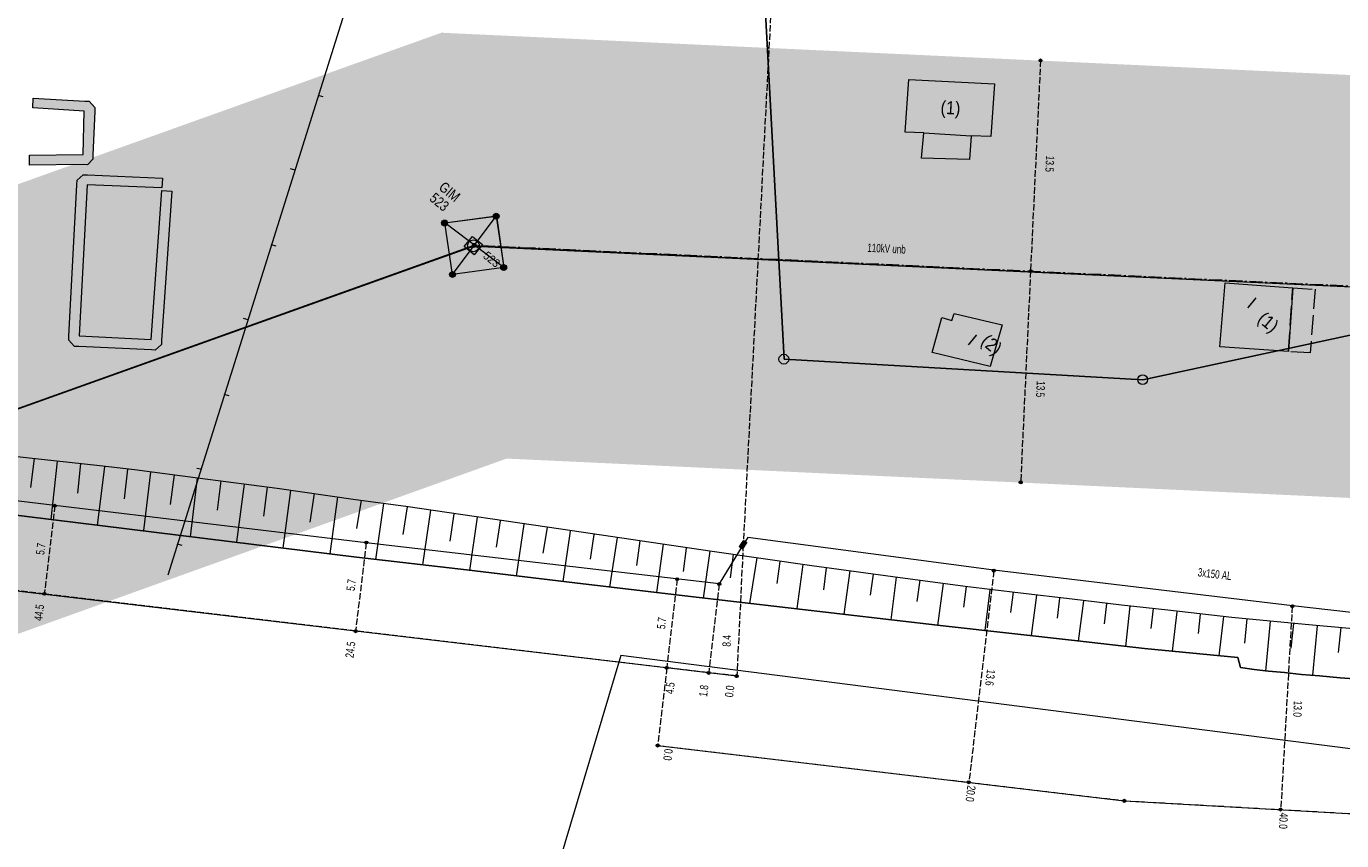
# Model space of a CAD drawing. Header units: metres. Extents: x -740 to 758, y -633 to 854.
# Tile 774 of 1056: x -229 to -145, y 251 to 303. Entities that reach past the tile are written whole.
import ezdxf

# ---------------------------------------------------------------- set-up
doc = ezdxf.new("R2010")
doc.units = ezdxf.units.M
doc.header["$MEASUREMENT"] = 0
for name, pattern in [('1248_416', [1.664, 1.248, -0.416]), ('416_125', [0.5408, 0.416, -0.1248]), ('832_166_125_166', [1.2896, 0.832, -0.1664, 0.1248, -0.1664])]:
    doc.linetypes.add(name, pattern=pattern)
for name, color, linetype in [('Gis.LOVION', 7, 'Continuous'), ('Grundkarte.LOVION', 7, 'Continuous'), ('Grundkarte_Text.LOVION', 7, 'Continuous'), ('Strom.LOVION', 7, 'Continuous'), ('StromBemass.LOVION', 7, 'Continuous'), ('Telko.LOVION', 7, 'Continuous')]:
    doc.layers.add(name, color=color, linetype=linetype)
doc.styles.add('ERSTELLTER_STIL_1', font='arial.ttf')

msp = doc.modelspace()

# ---------------------------------------------------------------- hatches: boundary and pattern name
at = {"layer": 'Grundkarte.LOVION', "linetype": 'Continuous', "lineweight": 18}
for color, points in [(9, [(-168.965, 294.863), (-168.847, 296.382), (-167.601, 296.326), (-167.368, 299.689), (-172.835, 299.982), (-173.068, 296.619), (-171.879, 296.558), (-172.018, 294.949)]), (254, [(-228.724, 298.153), (-225.452, 297.941), (-225.508, 295.187), (-228.932, 295.147), (-228.928, 294.498), (-225.503, 294.537), (-225.237, 294.533), (-224.888, 294.893), (-224.884, 295.159), (-224.77, 297.919), (-224.766, 298.185), (-225.131, 298.593), (-225.398, 298.596), (-228.696, 298.776)]), (254, [(-225.764, 283.605), (-225.26, 293.26), (-220.481, 293.048), (-220.453, 293.671), (-225.232, 293.884), (-225.499, 293.887), (-225.88, 293.554), (-225.91, 293.256), (-226.414, 283.601), (-226.418, 283.334), (-226.251, 283.144), (-226.053, 282.927), (-225.786, 282.923), (-221.156, 282.726), (-220.916, 282.69), (-220.509, 283.055), (-220.505, 283.321), (-219.84, 292.844), (-220.496, 292.898), (-221.161, 283.376)]), (9, [(-152.99, 282.918), (-148.614, 282.607), (-148.333, 286.683), (-152.65, 287)]), (9, [(-169.926, 285.045), (-170.088, 284.586), (-170.729, 284.789), (-171.337, 282.543), (-167.645, 281.662), (-166.869, 284.309)])]:
    msp.add_hatch(color=color, dxfattribs=at).paths.add_polyline_path(points)
at = {"layer": 'Strom.LOVION', "linetype": 'Continuous', "lineweight": 18}
for color, points in [(230, [(-315.279, 262.647), (-311.176, 235.339), (-198.488, 275.78), (-202.566, 302.986)]), (230, [(-202.593, 302.954), (-198.488, 275.78), (-110.72, 271.681), (-89.351, 297.681)]), (49, [(-199.014, 291.135), (-199, 291.154), (-198.989, 291.174), (-198.981, 291.196), (-198.975, 291.219), (-198.972, 291.242), (-198.972, 291.265), (-198.975, 291.288), (-198.981, 291.311), (-198.99, 291.333), (-199.001, 291.353), (-199.015, 291.372), (-199.031, 291.389), (-199.049, 291.404), (-199.069, 291.416), (-199.09, 291.426), (-199.112, 291.433), (-199.135, 291.437), (-199.158, 291.439), (-199.182, 291.437), (-199.204, 291.433), (-199.227, 291.425), (-199.248, 291.415), (-199.267, 291.403), (-199.285, 291.388), (-199.301, 291.371), (-199.315, 291.352), (-199.326, 291.331), (-199.335, 291.31), (-199.34, 291.287), (-199.343, 291.264), (-199.343, 291.24), (-199.34, 291.217), (-199.334, 291.195), (-199.326, 291.173), (-199.314, 291.153), (-199.301, 291.134), (-199.285, 291.117), (-199.266, 291.102), (-199.247, 291.089), (-199.226, 291.08), (-199.203, 291.072), (-199.18, 291.068), (-199.157, 291.067), (-199.134, 291.068), (-199.111, 291.073), (-199.089, 291.08), (-199.067, 291.09), (-199.048, 291.103), (-199.03, 291.118)]), (49, [(-202.303, 290.695), (-202.29, 290.714), (-202.278, 290.735), (-202.27, 290.757), (-202.264, 290.779), (-202.261, 290.803), (-202.261, 290.826), (-202.264, 290.849), (-202.27, 290.872), (-202.279, 290.894), (-202.29, 290.915), (-202.304, 290.933), (-202.32, 290.951), (-202.339, 290.965), (-202.358, 290.978), (-202.38, 290.988), (-202.402, 290.995), (-202.425, 290.999), (-202.449, 291.001), (-202.472, 290.999), (-202.495, 290.995), (-202.517, 290.987), (-202.539, 290.977), (-202.558, 290.965), (-202.576, 290.95), (-202.592, 290.933), (-202.606, 290.913), (-202.617, 290.893), (-202.626, 290.871), (-202.632, 290.848), (-202.635, 290.825), (-202.635, 290.801), (-202.632, 290.778), (-202.626, 290.755), (-202.617, 290.734), (-202.606, 290.713), (-202.592, 290.694), (-202.576, 290.677), (-202.557, 290.662), (-202.538, 290.65), (-202.516, 290.64), (-202.494, 290.632), (-202.471, 290.628), (-202.447, 290.627), (-202.424, 290.628), (-202.401, 290.633), (-202.379, 290.64), (-202.357, 290.65), (-202.338, 290.663), (-202.319, 290.678)]), (49, [(-200.458, 289.301), (-200.449, 289.314), (-200.441, 289.328), (-200.435, 289.343), (-200.431, 289.358), (-200.429, 289.374), (-200.429, 289.39), (-200.431, 289.406), (-200.435, 289.421), (-200.441, 289.436), (-200.449, 289.45), (-200.458, 289.462), (-200.469, 289.474), (-200.482, 289.484), (-200.495, 289.493), (-200.51, 289.499), (-200.525, 289.504), (-200.54, 289.507), (-200.556, 289.508), (-200.572, 289.507), (-200.588, 289.504), (-200.603, 289.499), (-200.617, 289.492), (-200.63, 289.484), (-200.643, 289.473), (-200.653, 289.462), (-200.663, 289.449), (-200.67, 289.435), (-200.676, 289.42), (-200.68, 289.405), (-200.682, 289.389), (-200.682, 289.373), (-200.68, 289.357), (-200.676, 289.342), (-200.67, 289.327), (-200.662, 289.313), (-200.653, 289.3), (-200.642, 289.289), (-200.63, 289.279), (-200.616, 289.27), (-200.602, 289.264), (-200.587, 289.259), (-200.571, 289.256), (-200.555, 289.255), (-200.539, 289.256), (-200.524, 289.259), (-200.509, 289.264), (-200.494, 289.271), (-200.481, 289.279), (-200.469, 289.289)]), (49, [(-198.531, 287.852), (-198.518, 287.871), (-198.506, 287.892), (-198.498, 287.914), (-198.492, 287.937), (-198.489, 287.961), (-198.489, 287.984), (-198.492, 288.008), (-198.498, 288.031), (-198.507, 288.053), (-198.518, 288.073), (-198.532, 288.092), (-198.548, 288.11), (-198.567, 288.125), (-198.587, 288.137), (-198.608, 288.147), (-198.631, 288.155), (-198.654, 288.159), (-198.678, 288.16), (-198.701, 288.159), (-198.725, 288.154), (-198.747, 288.147), (-198.768, 288.137), (-198.788, 288.124), (-198.807, 288.109), (-198.823, 288.092), (-198.837, 288.072), (-198.848, 288.052), (-198.857, 288.03), (-198.862, 288.007), (-198.865, 287.983), (-198.865, 287.959), (-198.862, 287.936), (-198.856, 287.913), (-198.847, 287.891), (-198.836, 287.87), (-198.822, 287.851), (-198.806, 287.834), (-198.787, 287.819), (-198.767, 287.806), (-198.746, 287.796), (-198.723, 287.789), (-198.7, 287.785), (-198.676, 287.783), (-198.653, 287.785), (-198.63, 287.789), (-198.607, 287.797), (-198.586, 287.807), (-198.566, 287.82), (-198.548, 287.835)]), (49, [(-201.798, 287.41), (-201.784, 287.429), (-201.773, 287.449), (-201.764, 287.471), (-201.759, 287.494), (-201.756, 287.517), (-201.756, 287.541), (-201.759, 287.564), (-201.765, 287.587), (-201.774, 287.609), (-201.785, 287.63), (-201.799, 287.649), (-201.815, 287.666), (-201.833, 287.681), (-201.853, 287.693), (-201.874, 287.703), (-201.897, 287.71), (-201.92, 287.715), (-201.944, 287.716), (-201.967, 287.714), (-201.99, 287.71), (-202.012, 287.703), (-202.034, 287.693), (-202.054, 287.68), (-202.072, 287.665), (-202.088, 287.648), (-202.102, 287.629), (-202.113, 287.608), (-202.121, 287.586), (-202.127, 287.563), (-202.13, 287.54), (-202.13, 287.516), (-202.127, 287.493), (-202.121, 287.47), (-202.112, 287.448), (-202.101, 287.428), (-202.087, 287.409), (-202.071, 287.392), (-202.053, 287.377), (-202.033, 287.364), (-202.011, 287.354), (-201.989, 287.347), (-201.966, 287.343), (-201.942, 287.341), (-201.919, 287.343), (-201.896, 287.347), (-201.873, 287.355), (-201.852, 287.365), (-201.832, 287.377), (-201.814, 287.392)])]:
    msp.add_hatch(color=color, dxfattribs=at).paths.add_polyline_path(points)
at = {"layer": 'Strom.LOVION', "linetype": 'Continuous', "lineweight": 13}
msp.add_hatch(color=7, dxfattribs=at).paths.add_polyline_path([(-183.388, 270.074), (-183.196, 270.374), (-183.183, 270.39), (-183.188, 270.448), (-183.221, 270.475), (-183.33, 270.538), (-183.346, 270.551), (-183.375, 270.548), (-183.402, 270.516), (-183.607, 270.2), (-183.621, 270.184), (-183.615, 270.126), (-183.583, 270.099), (-183.473, 270.036), (-183.457, 270.023), (-183.428, 270.026)])
at = {"layer": 'StromBemass.LOVION', "linetype": 'Continuous', "lineweight": 13}
for points in [[(-164.355, 301.13), (-164.348, 301.14), (-164.343, 301.15), (-164.338, 301.161), (-164.335, 301.173), (-164.334, 301.185), (-164.334, 301.196), (-164.335, 301.208), (-164.338, 301.22), (-164.343, 301.231), (-164.349, 301.241), (-164.356, 301.251), (-164.364, 301.259), (-164.373, 301.267), (-164.383, 301.273), (-164.394, 301.278), (-164.405, 301.282), (-164.417, 301.284), (-164.428, 301.285), (-164.44, 301.284), (-164.452, 301.282), (-164.463, 301.278), (-164.474, 301.273), (-164.484, 301.266), (-164.493, 301.259), (-164.501, 301.25), (-164.508, 301.241), (-164.514, 301.23), (-164.518, 301.219), (-164.521, 301.208), (-164.523, 301.196), (-164.522, 301.184), (-164.521, 301.172), (-164.518, 301.161), (-164.514, 301.15), (-164.508, 301.139), (-164.501, 301.13), (-164.493, 301.121), (-164.483, 301.114), (-164.473, 301.107), (-164.463, 301.102), (-164.451, 301.099), (-164.44, 301.096), (-164.428, 301.096), (-164.416, 301.096), (-164.404, 301.099), (-164.393, 301.102), (-164.382, 301.107), (-164.372, 301.114), (-164.363, 301.121)], [(-164.988, 287.677), (-164.981, 287.687), (-164.975, 287.698), (-164.971, 287.709), (-164.968, 287.721), (-164.967, 287.732), (-164.967, 287.744), (-164.968, 287.756), (-164.971, 287.768), (-164.976, 287.779), (-164.981, 287.79), (-164.989, 287.799), (-164.997, 287.808), (-165.006, 287.816), (-165.016, 287.822), (-165.027, 287.827), (-165.039, 287.831), (-165.05, 287.833), (-165.062, 287.834), (-165.074, 287.833), (-165.086, 287.831), (-165.098, 287.827), (-165.108, 287.822), (-165.118, 287.815), (-165.128, 287.808), (-165.136, 287.799), (-165.143, 287.789), (-165.149, 287.779), (-165.153, 287.767), (-165.156, 287.756), (-165.157, 287.744), (-165.157, 287.732), (-165.156, 287.72), (-165.153, 287.708), (-165.148, 287.697), (-165.143, 287.687), (-165.135, 287.677), (-165.127, 287.668), (-165.118, 287.661), (-165.108, 287.654), (-165.097, 287.649), (-165.085, 287.645), (-165.074, 287.643), (-165.062, 287.643), (-165.05, 287.643), (-165.038, 287.646), (-165.027, 287.649), (-165.016, 287.654), (-165.006, 287.661), (-164.996, 287.669)], [(-164.988, 287.677), (-164.981, 287.687), (-164.975, 287.698), (-164.971, 287.709), (-164.968, 287.721), (-164.967, 287.732), (-164.967, 287.744), (-164.968, 287.756), (-164.971, 287.768), (-164.976, 287.779), (-164.981, 287.79), (-164.989, 287.799), (-164.997, 287.808), (-165.006, 287.816), (-165.016, 287.822), (-165.027, 287.827), (-165.039, 287.831), (-165.05, 287.833), (-165.062, 287.834), (-165.074, 287.833), (-165.086, 287.831), (-165.098, 287.827), (-165.108, 287.822), (-165.118, 287.815), (-165.128, 287.808), (-165.136, 287.799), (-165.143, 287.789), (-165.149, 287.779), (-165.153, 287.767), (-165.156, 287.756), (-165.157, 287.744), (-165.157, 287.732), (-165.156, 287.72), (-165.153, 287.708), (-165.148, 287.697), (-165.143, 287.687), (-165.135, 287.677), (-165.127, 287.668), (-165.118, 287.661), (-165.108, 287.654), (-165.097, 287.649), (-165.085, 287.645), (-165.074, 287.643), (-165.062, 287.643), (-165.05, 287.643), (-165.038, 287.646), (-165.027, 287.649), (-165.016, 287.654), (-165.006, 287.661), (-164.996, 287.669)], [(-165.62, 274.202), (-165.613, 274.212), (-165.607, 274.222), (-165.603, 274.233), (-165.6, 274.244), (-165.599, 274.256), (-165.599, 274.268), (-165.6, 274.28), (-165.603, 274.291), (-165.608, 274.302), (-165.613, 274.312), (-165.62, 274.322), (-165.628, 274.331), (-165.638, 274.338), (-165.648, 274.344), (-165.658, 274.349), (-165.67, 274.353), (-165.681, 274.355), (-165.693, 274.356), (-165.705, 274.355), (-165.716, 274.353), (-165.728, 274.349), (-165.738, 274.344), (-165.748, 274.338), (-165.757, 274.33), (-165.765, 274.322), (-165.772, 274.312), (-165.778, 274.302), (-165.782, 274.291), (-165.785, 274.279), (-165.787, 274.267), (-165.787, 274.256), (-165.785, 274.244), (-165.782, 274.232), (-165.778, 274.221), (-165.772, 274.211), (-165.765, 274.202), (-165.757, 274.193), (-165.748, 274.185), (-165.738, 274.179), (-165.727, 274.174), (-165.716, 274.171), (-165.704, 274.168), (-165.692, 274.168), (-165.681, 274.168), (-165.669, 274.171), (-165.658, 274.174), (-165.647, 274.179), (-165.637, 274.186), (-165.628, 274.193)], [(-227.241, 272.712), (-227.234, 272.722), (-227.229, 272.732), (-227.225, 272.743), (-227.222, 272.754), (-227.22, 272.765), (-227.22, 272.777), (-227.222, 272.788), (-227.225, 272.799), (-227.229, 272.81), (-227.235, 272.82), (-227.241, 272.83), (-227.249, 272.838), (-227.258, 272.845), (-227.268, 272.851), (-227.279, 272.856), (-227.29, 272.86), (-227.301, 272.862), (-227.312, 272.863), (-227.324, 272.862), (-227.335, 272.86), (-227.346, 272.856), (-227.357, 272.851), (-227.366, 272.845), (-227.375, 272.838), (-227.383, 272.829), (-227.39, 272.82), (-227.395, 272.81), (-227.4, 272.799), (-227.402, 272.788), (-227.404, 272.776), (-227.404, 272.765), (-227.402, 272.753), (-227.399, 272.742), (-227.395, 272.731), (-227.39, 272.721), (-227.383, 272.712), (-227.375, 272.704), (-227.366, 272.696), (-227.356, 272.69), (-227.346, 272.685), (-227.335, 272.682), (-227.323, 272.679), (-227.312, 272.679), (-227.3, 272.68), (-227.289, 272.682), (-227.278, 272.685), (-227.268, 272.69), (-227.258, 272.697), (-227.249, 272.704)], [(-207.375, 270.362), (-207.368, 270.372), (-207.362, 270.382), (-207.358, 270.393), (-207.355, 270.405), (-207.354, 270.416), (-207.354, 270.428), (-207.355, 270.44), (-207.358, 270.451), (-207.363, 270.462), (-207.368, 270.473), (-207.375, 270.482), (-207.384, 270.491), (-207.393, 270.498), (-207.403, 270.505), (-207.413, 270.51), (-207.425, 270.513), (-207.436, 270.515), (-207.448, 270.516), (-207.46, 270.515), (-207.472, 270.513), (-207.483, 270.509), (-207.494, 270.504), (-207.504, 270.498), (-207.513, 270.49), (-207.521, 270.482), (-207.528, 270.472), (-207.533, 270.462), (-207.538, 270.451), (-207.541, 270.439), (-207.542, 270.428), (-207.542, 270.416), (-207.54, 270.404), (-207.537, 270.392), (-207.533, 270.382), (-207.527, 270.371), (-207.52, 270.362), (-207.512, 270.353), (-207.503, 270.345), (-207.493, 270.339), (-207.482, 270.334), (-207.471, 270.331), (-207.459, 270.328), (-207.448, 270.328), (-207.436, 270.328), (-207.424, 270.331), (-207.413, 270.334), (-207.402, 270.339), (-207.392, 270.346), (-207.383, 270.353)], [(-183.313, 270.227), (-183.306, 270.236), (-183.301, 270.247), (-183.297, 270.257), (-183.294, 270.269), (-183.292, 270.28), (-183.292, 270.292), (-183.294, 270.304), (-183.297, 270.315), (-183.301, 270.326), (-183.307, 270.336), (-183.314, 270.345), (-183.322, 270.354), (-183.331, 270.361), (-183.34, 270.367), (-183.351, 270.372), (-183.362, 270.376), (-183.374, 270.378), (-183.385, 270.379), (-183.397, 270.378), (-183.408, 270.376), (-183.419, 270.372), (-183.43, 270.367), (-183.44, 270.361), (-183.449, 270.353), (-183.457, 270.345), (-183.463, 270.335), (-183.469, 270.325), (-183.473, 270.314), (-183.476, 270.303), (-183.477, 270.291), (-183.477, 270.28), (-183.476, 270.268), (-183.473, 270.257), (-183.469, 270.246), (-183.463, 270.236), (-183.456, 270.227), (-183.448, 270.218), (-183.439, 270.211), (-183.429, 270.204), (-183.419, 270.2), (-183.408, 270.196), (-183.396, 270.194), (-183.385, 270.193), (-183.373, 270.194), (-183.362, 270.196), (-183.35, 270.2), (-183.34, 270.205), (-183.33, 270.211), (-183.321, 270.218)], [(-183.313, 270.227), (-183.306, 270.236), (-183.301, 270.247), (-183.297, 270.257), (-183.294, 270.269), (-183.292, 270.28), (-183.292, 270.292), (-183.294, 270.304), (-183.297, 270.315), (-183.301, 270.326), (-183.307, 270.336), (-183.314, 270.345), (-183.322, 270.354), (-183.331, 270.361), (-183.34, 270.367), (-183.351, 270.372), (-183.362, 270.376), (-183.374, 270.378), (-183.385, 270.379), (-183.397, 270.378), (-183.408, 270.376), (-183.419, 270.372), (-183.43, 270.367), (-183.44, 270.361), (-183.449, 270.353), (-183.457, 270.345), (-183.463, 270.335), (-183.469, 270.325), (-183.473, 270.314), (-183.476, 270.303), (-183.477, 270.291), (-183.477, 270.28), (-183.476, 270.268), (-183.473, 270.257), (-183.469, 270.246), (-183.463, 270.236), (-183.456, 270.227), (-183.448, 270.218), (-183.439, 270.211), (-183.429, 270.204), (-183.419, 270.2), (-183.408, 270.196), (-183.396, 270.194), (-183.385, 270.193), (-183.373, 270.194), (-183.362, 270.196), (-183.35, 270.2), (-183.34, 270.205), (-183.33, 270.211), (-183.321, 270.218)], [(-167.334, 268.569), (-167.327, 268.579), (-167.322, 268.589), (-167.317, 268.6), (-167.315, 268.611), (-167.313, 268.623), (-167.313, 268.635), (-167.315, 268.647), (-167.318, 268.658), (-167.322, 268.669), (-167.328, 268.679), (-167.335, 268.689), (-167.343, 268.698), (-167.352, 268.705), (-167.362, 268.711), (-167.373, 268.716), (-167.384, 268.72), (-167.396, 268.722), (-167.407, 268.723), (-167.419, 268.722), (-167.431, 268.72), (-167.442, 268.716), (-167.453, 268.711), (-167.463, 268.705), (-167.472, 268.697), (-167.48, 268.688), (-167.487, 268.679), (-167.492, 268.669), (-167.497, 268.658), (-167.499, 268.646), (-167.501, 268.634), (-167.501, 268.623), (-167.499, 268.611), (-167.496, 268.599), (-167.492, 268.588), (-167.486, 268.578), (-167.479, 268.569), (-167.471, 268.56), (-167.462, 268.553), (-167.452, 268.546), (-167.441, 268.541), (-167.43, 268.538), (-167.419, 268.535), (-167.407, 268.535), (-167.395, 268.536), (-167.383, 268.538), (-167.372, 268.541), (-167.361, 268.547), (-167.351, 268.553), (-167.342, 268.56)], [(-187.534, 268.027), (-187.527, 268.036), (-187.522, 268.047), (-187.518, 268.057), (-187.515, 268.069), (-187.513, 268.08), (-187.513, 268.092), (-187.515, 268.103), (-187.518, 268.115), (-187.522, 268.125), (-187.528, 268.136), (-187.535, 268.145), (-187.543, 268.153), (-187.551, 268.161), (-187.561, 268.167), (-187.572, 268.172), (-187.583, 268.175), (-187.594, 268.178), (-187.606, 268.178), (-187.618, 268.177), (-187.629, 268.175), (-187.64, 268.172), (-187.65, 268.167), (-187.66, 268.16), (-187.669, 268.153), (-187.677, 268.144), (-187.684, 268.135), (-187.689, 268.125), (-187.694, 268.114), (-187.697, 268.103), (-187.698, 268.091), (-187.698, 268.08), (-187.696, 268.068), (-187.694, 268.057), (-187.689, 268.046), (-187.684, 268.036), (-187.677, 268.027), (-187.669, 268.018), (-187.66, 268.011), (-187.65, 268.005), (-187.639, 268), (-187.628, 267.996), (-187.617, 267.994), (-187.605, 267.993), (-187.594, 267.994), (-187.582, 267.996), (-187.571, 268), (-187.561, 268.005), (-187.551, 268.011), (-187.542, 268.018)], [(-184.847, 267.705), (-184.84, 267.715), (-184.834, 267.725), (-184.83, 267.737), (-184.827, 267.748), (-184.825, 267.76), (-184.825, 267.772), (-184.827, 267.784), (-184.83, 267.796), (-184.834, 267.807), (-184.84, 267.817), (-184.847, 267.827), (-184.856, 267.836), (-184.865, 267.843), (-184.875, 267.85), (-184.886, 267.855), (-184.897, 267.858), (-184.909, 267.861), (-184.921, 267.861), (-184.933, 267.86), (-184.945, 267.858), (-184.956, 267.854), (-184.967, 267.849), (-184.977, 267.843), (-184.986, 267.835), (-184.994, 267.826), (-185.001, 267.817), (-185.007, 267.806), (-185.012, 267.795), (-185.015, 267.783), (-185.016, 267.771), (-185.016, 267.759), (-185.014, 267.748), (-185.011, 267.736), (-185.007, 267.725), (-185.001, 267.714), (-184.994, 267.705), (-184.986, 267.696), (-184.977, 267.688), (-184.966, 267.682), (-184.956, 267.677), (-184.944, 267.673), (-184.932, 267.671), (-184.92, 267.67), (-184.908, 267.671), (-184.897, 267.673), (-184.885, 267.677), (-184.874, 267.682), (-184.864, 267.689), (-184.855, 267.696)], [(-227.903, 267.089), (-227.896, 267.098), (-227.891, 267.109), (-227.886, 267.12), (-227.884, 267.131), (-227.882, 267.143), (-227.882, 267.155), (-227.884, 267.167), (-227.887, 267.178), (-227.891, 267.189), (-227.897, 267.2), (-227.904, 267.209), (-227.912, 267.218), (-227.921, 267.225), (-227.931, 267.232), (-227.942, 267.237), (-227.953, 267.24), (-227.965, 267.243), (-227.977, 267.243), (-227.989, 267.243), (-228, 267.24), (-228.012, 267.237), (-228.022, 267.232), (-228.032, 267.225), (-228.041, 267.218), (-228.05, 267.209), (-228.056, 267.199), (-228.062, 267.189), (-228.067, 267.178), (-228.069, 267.166), (-228.071, 267.154), (-228.071, 267.143), (-228.069, 267.131), (-228.066, 267.119), (-228.062, 267.108), (-228.056, 267.098), (-228.049, 267.088), (-228.041, 267.08), (-228.032, 267.072), (-228.022, 267.066), (-228.011, 267.061), (-228, 267.057), (-227.988, 267.055), (-227.976, 267.054), (-227.964, 267.055), (-227.953, 267.057), (-227.941, 267.061), (-227.931, 267.066), (-227.921, 267.072), (-227.912, 267.08)], [(-148.286, 266.295), (-148.279, 266.304), (-148.274, 266.315), (-148.269, 266.326), (-148.266, 266.337), (-148.265, 266.349), (-148.265, 266.361), (-148.267, 266.372), (-148.27, 266.384), (-148.274, 266.395), (-148.28, 266.405), (-148.287, 266.415), (-148.295, 266.423), (-148.304, 266.431), (-148.314, 266.437), (-148.324, 266.442), (-148.336, 266.446), (-148.347, 266.448), (-148.359, 266.448), (-148.371, 266.448), (-148.382, 266.445), (-148.394, 266.442), (-148.404, 266.437), (-148.414, 266.43), (-148.423, 266.423), (-148.431, 266.414), (-148.438, 266.405), (-148.444, 266.394), (-148.448, 266.383), (-148.451, 266.372), (-148.453, 266.36), (-148.453, 266.348), (-148.451, 266.337), (-148.448, 266.325), (-148.444, 266.314), (-148.438, 266.304), (-148.431, 266.294), (-148.423, 266.286), (-148.414, 266.278), (-148.404, 266.272), (-148.393, 266.267), (-148.382, 266.263), (-148.37, 266.261), (-148.358, 266.261), (-148.347, 266.261), (-148.335, 266.264), (-148.324, 266.267), (-148.313, 266.272), (-148.303, 266.279), (-148.294, 266.286)], [(-208.05, 264.701), (-208.043, 264.711), (-208.037, 264.721), (-208.033, 264.732), (-208.03, 264.744), (-208.029, 264.756), (-208.029, 264.767), (-208.03, 264.779), (-208.033, 264.791), (-208.038, 264.802), (-208.043, 264.812), (-208.05, 264.822), (-208.059, 264.83), (-208.068, 264.838), (-208.078, 264.844), (-208.089, 264.849), (-208.1, 264.853), (-208.112, 264.855), (-208.123, 264.856), (-208.135, 264.855), (-208.147, 264.853), (-208.158, 264.849), (-208.169, 264.844), (-208.179, 264.838), (-208.188, 264.83), (-208.196, 264.821), (-208.203, 264.812), (-208.209, 264.801), (-208.213, 264.79), (-208.216, 264.779), (-208.217, 264.767), (-208.217, 264.755), (-208.216, 264.743), (-208.213, 264.732), (-208.208, 264.721), (-208.203, 264.71), (-208.196, 264.701), (-208.188, 264.692), (-208.178, 264.685), (-208.168, 264.678), (-208.158, 264.673), (-208.146, 264.67), (-208.135, 264.667), (-208.123, 264.667), (-208.111, 264.667), (-208.099, 264.67), (-208.088, 264.673), (-208.077, 264.679), (-208.067, 264.685), (-208.058, 264.693)], [(-188.211, 262.366), (-188.204, 262.375), (-188.199, 262.386), (-188.195, 262.397), (-188.192, 262.408), (-188.19, 262.42), (-188.19, 262.431), (-188.192, 262.443), (-188.195, 262.454), (-188.199, 262.465), (-188.205, 262.476), (-188.212, 262.485), (-188.22, 262.494), (-188.229, 262.501), (-188.239, 262.507), (-188.249, 262.512), (-188.261, 262.516), (-188.272, 262.518), (-188.284, 262.519), (-188.296, 262.518), (-188.307, 262.516), (-188.318, 262.512), (-188.329, 262.507), (-188.339, 262.501), (-188.348, 262.493), (-188.356, 262.485), (-188.363, 262.475), (-188.368, 262.465), (-188.373, 262.454), (-188.375, 262.442), (-188.377, 262.431), (-188.377, 262.419), (-188.375, 262.407), (-188.372, 262.396), (-188.368, 262.385), (-188.362, 262.375), (-188.355, 262.365), (-188.347, 262.357), (-188.338, 262.349), (-188.328, 262.343), (-188.318, 262.338), (-188.306, 262.335), (-188.295, 262.332), (-188.283, 262.332), (-188.272, 262.333), (-188.26, 262.335), (-188.249, 262.338), (-188.238, 262.343), (-188.228, 262.35), (-188.219, 262.357)], [(-188.211, 262.366), (-188.204, 262.375), (-188.199, 262.386), (-188.195, 262.397), (-188.192, 262.408), (-188.19, 262.42), (-188.19, 262.431), (-188.192, 262.443), (-188.195, 262.454), (-188.199, 262.465), (-188.205, 262.476), (-188.212, 262.485), (-188.22, 262.494), (-188.229, 262.501), (-188.239, 262.507), (-188.249, 262.512), (-188.261, 262.516), (-188.272, 262.518), (-188.284, 262.519), (-188.296, 262.518), (-188.307, 262.516), (-188.318, 262.512), (-188.329, 262.507), (-188.339, 262.501), (-188.348, 262.493), (-188.356, 262.485), (-188.363, 262.475), (-188.368, 262.465), (-188.373, 262.454), (-188.375, 262.442), (-188.377, 262.431), (-188.377, 262.419), (-188.375, 262.407), (-188.372, 262.396), (-188.368, 262.385), (-188.362, 262.375), (-188.355, 262.365), (-188.347, 262.357), (-188.338, 262.349), (-188.328, 262.343), (-188.318, 262.338), (-188.306, 262.335), (-188.295, 262.332), (-188.283, 262.332), (-188.272, 262.333), (-188.26, 262.335), (-188.249, 262.338), (-188.238, 262.343), (-188.228, 262.35), (-188.219, 262.357)], [(-185.522, 262.044), (-185.515, 262.053), (-185.509, 262.064), (-185.505, 262.075), (-185.502, 262.086), (-185.5, 262.098), (-185.5, 262.11), (-185.502, 262.122), (-185.505, 262.134), (-185.509, 262.145), (-185.515, 262.155), (-185.522, 262.165), (-185.53, 262.173), (-185.539, 262.181), (-185.55, 262.187), (-185.56, 262.192), (-185.572, 262.196), (-185.583, 262.198), (-185.595, 262.199), (-185.607, 262.198), (-185.619, 262.196), (-185.63, 262.192), (-185.641, 262.187), (-185.651, 262.18), (-185.66, 262.173), (-185.668, 262.164), (-185.675, 262.154), (-185.681, 262.144), (-185.685, 262.133), (-185.688, 262.121), (-185.69, 262.11), (-185.69, 262.098), (-185.688, 262.086), (-185.685, 262.074), (-185.681, 262.063), (-185.675, 262.053), (-185.668, 262.043), (-185.66, 262.035), (-185.65, 262.027), (-185.64, 262.021), (-185.63, 262.016), (-185.618, 262.012), (-185.607, 262.01), (-185.595, 262.009), (-185.583, 262.01), (-185.571, 262.012), (-185.56, 262.016), (-185.549, 262.021), (-185.539, 262.027), (-185.53, 262.035)], [(-183.744, 261.841), (-183.737, 261.851), (-183.731, 261.861), (-183.727, 261.872), (-183.724, 261.884), (-183.722, 261.895), (-183.722, 261.907), (-183.724, 261.919), (-183.727, 261.93), (-183.731, 261.941), (-183.737, 261.952), (-183.744, 261.961), (-183.752, 261.97), (-183.761, 261.977), (-183.771, 261.984), (-183.782, 261.989), (-183.793, 261.992), (-183.805, 261.995), (-183.817, 261.995), (-183.829, 261.994), (-183.84, 261.992), (-183.852, 261.989), (-183.862, 261.983), (-183.872, 261.977), (-183.881, 261.969), (-183.889, 261.961), (-183.896, 261.951), (-183.902, 261.941), (-183.906, 261.93), (-183.909, 261.918), (-183.911, 261.907), (-183.911, 261.895), (-183.909, 261.883), (-183.906, 261.872), (-183.902, 261.861), (-183.896, 261.85), (-183.889, 261.841), (-183.881, 261.832), (-183.872, 261.825), (-183.862, 261.818), (-183.851, 261.813), (-183.84, 261.81), (-183.828, 261.807), (-183.816, 261.807), (-183.804, 261.807), (-183.793, 261.81), (-183.782, 261.813), (-183.771, 261.819), (-183.761, 261.825), (-183.752, 261.832)], [(-183.741, 261.838), (-183.734, 261.848), (-183.728, 261.858), (-183.724, 261.869), (-183.721, 261.881), (-183.719, 261.892), (-183.719, 261.904), (-183.721, 261.916), (-183.724, 261.927), (-183.728, 261.938), (-183.734, 261.949), (-183.741, 261.958), (-183.749, 261.967), (-183.758, 261.975), (-183.769, 261.981), (-183.779, 261.986), (-183.791, 261.99), (-183.802, 261.992), (-183.814, 261.992), (-183.826, 261.992), (-183.838, 261.989), (-183.849, 261.986), (-183.86, 261.981), (-183.87, 261.974), (-183.879, 261.967), (-183.887, 261.958), (-183.894, 261.948), (-183.899, 261.938), (-183.904, 261.927), (-183.907, 261.915), (-183.908, 261.904), (-183.908, 261.892), (-183.907, 261.88), (-183.904, 261.868), (-183.899, 261.857), (-183.893, 261.847), (-183.886, 261.837), (-183.878, 261.829), (-183.869, 261.821), (-183.859, 261.815), (-183.848, 261.81), (-183.837, 261.806), (-183.825, 261.804), (-183.813, 261.803), (-183.802, 261.804), (-183.79, 261.807), (-183.779, 261.81), (-183.768, 261.815), (-183.758, 261.822), (-183.749, 261.829)], [(-188.789, 257.408), (-188.782, 257.418), (-188.776, 257.428), (-188.772, 257.439), (-188.769, 257.451), (-188.768, 257.462), (-188.768, 257.474), (-188.769, 257.486), (-188.772, 257.498), (-188.776, 257.509), (-188.782, 257.519), (-188.789, 257.528), (-188.797, 257.537), (-188.806, 257.545), (-188.817, 257.551), (-188.827, 257.556), (-188.839, 257.56), (-188.85, 257.562), (-188.862, 257.562), (-188.874, 257.562), (-188.885, 257.559), (-188.897, 257.556), (-188.907, 257.551), (-188.917, 257.544), (-188.927, 257.537), (-188.935, 257.528), (-188.942, 257.518), (-188.947, 257.508), (-188.952, 257.497), (-188.954, 257.485), (-188.956, 257.474), (-188.956, 257.462), (-188.954, 257.45), (-188.951, 257.439), (-188.947, 257.428), (-188.941, 257.417), (-188.934, 257.408), (-188.926, 257.399), (-188.917, 257.392), (-188.907, 257.385), (-188.896, 257.38), (-188.885, 257.377), (-188.873, 257.374), (-188.861, 257.374), (-188.85, 257.374), (-188.838, 257.377), (-188.827, 257.38), (-188.816, 257.386), (-188.806, 257.392), (-188.797, 257.399)], [(-188.787, 257.405), (-188.78, 257.414), (-188.774, 257.425), (-188.77, 257.436), (-188.767, 257.447), (-188.765, 257.459), (-188.765, 257.471), (-188.767, 257.483), (-188.77, 257.494), (-188.774, 257.505), (-188.78, 257.516), (-188.787, 257.525), (-188.795, 257.534), (-188.804, 257.541), (-188.814, 257.548), (-188.825, 257.553), (-188.836, 257.556), (-188.848, 257.558), (-188.86, 257.559), (-188.872, 257.558), (-188.883, 257.556), (-188.894, 257.552), (-188.905, 257.547), (-188.915, 257.541), (-188.924, 257.533), (-188.932, 257.525), (-188.939, 257.515), (-188.945, 257.505), (-188.949, 257.494), (-188.952, 257.482), (-188.954, 257.47), (-188.954, 257.458), (-188.952, 257.447), (-188.949, 257.435), (-188.945, 257.424), (-188.939, 257.414), (-188.932, 257.404), (-188.924, 257.396), (-188.915, 257.388), (-188.905, 257.382), (-188.894, 257.377), (-188.883, 257.373), (-188.871, 257.371), (-188.859, 257.37), (-188.847, 257.371), (-188.836, 257.373), (-188.824, 257.377), (-188.814, 257.382), (-188.804, 257.389), (-188.795, 257.396)], [(-168.931, 255.062), (-168.924, 255.072), (-168.918, 255.082), (-168.914, 255.093), (-168.911, 255.105), (-168.91, 255.117), (-168.91, 255.129), (-168.911, 255.14), (-168.914, 255.152), (-168.919, 255.163), (-168.925, 255.173), (-168.932, 255.183), (-168.94, 255.192), (-168.949, 255.199), (-168.959, 255.205), (-168.97, 255.211), (-168.981, 255.214), (-168.993, 255.216), (-169.005, 255.217), (-169.016, 255.216), (-169.028, 255.214), (-169.039, 255.21), (-169.05, 255.205), (-169.06, 255.199), (-169.069, 255.191), (-169.077, 255.182), (-169.084, 255.173), (-169.09, 255.162), (-169.094, 255.151), (-169.097, 255.14), (-169.099, 255.128), (-169.099, 255.116), (-169.097, 255.104), (-169.094, 255.093), (-169.09, 255.082), (-169.084, 255.071), (-169.077, 255.062), (-169.069, 255.053), (-169.06, 255.046), (-169.05, 255.039), (-169.039, 255.034), (-169.028, 255.031), (-169.016, 255.028), (-169.004, 255.028), (-168.992, 255.028), (-168.98, 255.031), (-168.969, 255.034), (-168.958, 255.04), (-168.948, 255.046), (-168.939, 255.054)], [(-159.006, 253.879), (-158.999, 253.889), (-158.994, 253.9), (-158.989, 253.911), (-158.987, 253.922), (-158.985, 253.934), (-158.985, 253.946), (-158.987, 253.958), (-158.99, 253.969), (-158.994, 253.98), (-159, 253.99), (-159.007, 254), (-159.015, 254.009), (-159.024, 254.016), (-159.034, 254.022), (-159.045, 254.028), (-159.056, 254.031), (-159.068, 254.033), (-159.08, 254.034), (-159.092, 254.033), (-159.103, 254.031), (-159.115, 254.027), (-159.125, 254.022), (-159.135, 254.016), (-159.144, 254.008), (-159.152, 254), (-159.159, 253.99), (-159.165, 253.979), (-159.169, 253.968), (-159.172, 253.957), (-159.174, 253.945), (-159.174, 253.933), (-159.172, 253.922), (-159.169, 253.91), (-159.165, 253.899), (-159.159, 253.889), (-159.152, 253.879), (-159.144, 253.87), (-159.135, 253.863), (-159.125, 253.857), (-159.114, 253.852), (-159.103, 253.848), (-159.091, 253.846), (-159.079, 253.845), (-159.067, 253.846), (-159.056, 253.848), (-159.044, 253.852), (-159.034, 253.857), (-159.024, 253.863), (-159.015, 253.871)], [(-159.008, 253.877), (-159.001, 253.886), (-158.995, 253.896), (-158.991, 253.907), (-158.988, 253.919), (-158.987, 253.93), (-158.987, 253.942), (-158.988, 253.954), (-158.991, 253.965), (-158.995, 253.976), (-159.001, 253.986), (-159.008, 253.996), (-159.016, 254.004), (-159.025, 254.012), (-159.035, 254.018), (-159.046, 254.023), (-159.057, 254.027), (-159.068, 254.029), (-159.08, 254.029), (-159.092, 254.029), (-159.103, 254.026), (-159.115, 254.023), (-159.125, 254.018), (-159.135, 254.011), (-159.144, 254.004), (-159.152, 253.995), (-159.159, 253.986), (-159.165, 253.975), (-159.169, 253.965), (-159.172, 253.953), (-159.173, 253.942), (-159.173, 253.93), (-159.172, 253.918), (-159.169, 253.907), (-159.164, 253.896), (-159.159, 253.886), (-159.152, 253.876), (-159.144, 253.868), (-159.135, 253.86), (-159.125, 253.854), (-159.114, 253.849), (-159.103, 253.845), (-159.091, 253.843), (-159.08, 253.842), (-159.068, 253.843), (-159.056, 253.845), (-159.045, 253.849), (-159.035, 253.854), (-159.025, 253.86), (-159.016, 253.868)], [(-149.041, 253.324), (-149.034, 253.333), (-149.029, 253.344), (-149.024, 253.355), (-149.021, 253.366), (-149.02, 253.378), (-149.02, 253.389), (-149.022, 253.401), (-149.025, 253.412), (-149.029, 253.423), (-149.035, 253.434), (-149.042, 253.443), (-149.05, 253.452), (-149.059, 253.459), (-149.069, 253.465), (-149.079, 253.47), (-149.091, 253.474), (-149.102, 253.476), (-149.114, 253.477), (-149.126, 253.476), (-149.137, 253.474), (-149.148, 253.47), (-149.159, 253.465), (-149.169, 253.459), (-149.178, 253.451), (-149.186, 253.443), (-149.193, 253.433), (-149.198, 253.423), (-149.203, 253.412), (-149.206, 253.4), (-149.207, 253.389), (-149.207, 253.377), (-149.206, 253.365), (-149.203, 253.354), (-149.198, 253.343), (-149.193, 253.333), (-149.186, 253.323), (-149.177, 253.315), (-149.168, 253.307), (-149.158, 253.301), (-149.148, 253.296), (-149.137, 253.292), (-149.125, 253.29), (-149.113, 253.289), (-149.101, 253.29), (-149.09, 253.293), (-149.079, 253.296), (-149.068, 253.301), (-149.058, 253.308), (-149.049, 253.315)]]:
    msp.add_hatch(color=7, dxfattribs=at).paths.add_polyline_path(points)

# ---------------------------------------------------------------- linework, layer by layer
at = {"layer": 'Gis.LOVION', "color": 44, "linetype": 'Continuous', "lineweight": 18}
for points in [[(-290.812, 277.807), (-251.752, 269.937), (-183.817, 261.919)], [(-188.866, 257.48), (-159.083, 253.948), (-126.806, 252.109)]]:
    msp.add_lwpolyline(points, dxfattribs=at)
at = {"layer": 'Grundkarte.LOVION', "color": 8, "linetype": 'Continuous', "lineweight": 18}
for points in [[(-249.417, 347.468), (-202.174, 345.526), (-202.656, 332.622), (-202.648, 332.239), (-202.816, 327.907), (-203, 322.835), (-220.105, 268.346)], [(-348.722, 309.652), (-333.512, 303.72), (-311.939, 298.913), (-308.649, 297.609), (-307.261, 330.877), (-302.166, 330.459), (-298.075, 330.327), (-268.47, 329.527), (-223.493, 328.693), (-202.816, 327.907), (-203, 322.835), (-182.524, 322), (-181.966, 304.202), (-180.783, 282.122), (-157.897, 280.812), (-128.197, 287.204), (-121.142, 286.682), (-119.143, 286.493), (-119.83, 274.781), (-120.668, 260.069), (-120.707, 259.562)], [(-210.203, 298.87), (-210.507, 298.959)], [(-212.297, 294.291), (-211.993, 294.203)], [(-213.201, 289.326), (-213.505, 289.415)], [(-215.295, 284.747), (-214.991, 284.659)], [(-216.199, 279.782), (-216.503, 279.87)], [(-218.261, 275.177), (-217.989, 275.115)], [(-219.196, 270.238), (-219.501, 270.326)], [(-124.695, 254.71), (-191.201, 263.222), (-195.987, 247.178), (-178.336, 241.071), (-161.026, 234.222), (-146.83, 227.778)]]:
    msp.add_lwpolyline(points, dxfattribs=at)
at = {"layer": 'Grundkarte.LOVION', "color": 253, "linetype": 'Continuous', "lineweight": 18}
for points in [[(-268.47, 329.527), (-223.493, 328.693), (-202.816, 327.907), (-203, 322.835), (-182.524, 322), (-181.966, 304.202), (-180.783, 282.122), (-157.897, 280.812), (-128.197, 287.204)], [(-107.738, 275.342), (-119.83, 274.781), (-119.143, 286.493), (-121.142, 286.682), (-128.197, 287.204), (-157.897, 280.812), (-180.783, 282.122), (-181.966, 304.202), (-182.524, 322), (-130.561, 319.839), (-103.761, 318.706), (-98.853, 318.387), (-98.496, 318.363)], [(-143.849, 261.674), (-145.309, 261.797), (-146.62, 261.906), (-147.782, 261.999), (-148.859, 262.13), (-149.871, 262.208), (-150.799, 262.325), (-151.668, 262.447), (-151.848, 263.079), (-157.786, 263.651), (-162.061, 264.15), (-170.638, 265.114), (-187.109, 267.021), (-194.135, 267.841), (-201.044, 268.673), (-208.07, 269.493), (-229.1, 272.077), (-238.642, 273.243)], [(-238.642, 273.243), (-229.1, 272.077), (-208.07, 269.493), (-201.044, 268.673), (-194.135, 267.841), (-187.109, 267.021), (-170.638, 265.114), (-162.061, 264.15), (-157.786, 263.651), (-151.848, 263.079), (-151.668, 262.447), (-150.799, 262.325), (-149.871, 262.208), (-148.859, 262.13), (-147.782, 261.999), (-146.62, 261.906), (-145.309, 261.797), (-143.849, 261.674), (-142.005, 261.559), (-138.291, 261.36), (-129.968, 260.874), (-127.58, 260.634), (-120.668, 260.069), (-120.707, 259.562)]]:
    msp.add_lwpolyline(points, dxfattribs=at)
at = {"layer": 'Grundkarte.LOVION', "color": 8, "linetype": 'Continuous', "lineweight": 18}
for points in [[(-130.561, 319.839), (-103.761, 318.706), (-98.853, 318.387), (-99.044, 295.552), (-120.892, 296.223), (-121.142, 286.682), (-128.197, 287.204), (-157.897, 280.812), (-180.783, 282.122), (-181.966, 304.202), (-182.524, 322)], [(-168.965, 294.863), (-172.018, 294.949), (-171.879, 296.558), (-173.068, 296.619), (-172.835, 299.982), (-167.368, 299.689), (-167.601, 296.326), (-168.847, 296.382)], [(-152.99, 282.918), (-152.65, 287), (-148.333, 286.683), (-148.614, 282.607)], [(-169.926, 285.045), (-166.869, 284.309), (-167.645, 281.662), (-171.337, 282.543), (-170.729, 284.789), (-170.088, 284.586)]]:
    msp.add_lwpolyline(points, close=True, dxfattribs=at)
at = {"layer": 'Grundkarte.LOVION', "color": 7, "linetype": 'Continuous', "lineweight": 13}
for points in [[(-228.724, 298.153), (-228.696, 298.776), (-225.398, 298.596), (-225.131, 298.593), (-224.766, 298.185), (-224.77, 297.919), (-224.884, 295.159), (-224.888, 294.893), (-225.237, 294.533), (-225.503, 294.537), (-228.928, 294.498), (-228.932, 295.147), (-225.508, 295.187), (-225.452, 297.941)], [(-225.764, 283.605), (-221.161, 283.376), (-220.496, 292.898), (-219.84, 292.844), (-220.505, 283.321), (-220.509, 283.055), (-220.916, 282.69), (-221.156, 282.726), (-225.786, 282.923), (-226.053, 282.927), (-226.251, 283.144), (-226.418, 283.334), (-226.414, 283.601), (-225.91, 293.256), (-225.88, 293.554), (-225.499, 293.887), (-225.232, 293.884), (-220.453, 293.671), (-220.481, 293.048), (-225.26, 293.26)], [(-200.672, 289.96), (-200.029, 289.432), (-200.558, 288.789), (-201.2, 289.317)]]:
    msp.add_lwpolyline(points, close=True, dxfattribs=at)
at = {"layer": 'Grundkarte.LOVION', "color": 251, "linetype": 'Continuous', "lineweight": 13}
msp.add_lwpolyline([(-168.965, 294.863), (-172.018, 294.949), (-171.879, 296.558), (-168.847, 296.382)], close=True, dxfattribs=at)
at = {"layer": 'Grundkarte.LOVION', "color": 7, "linetype": 'Continuous', "lineweight": 13}
for points in [[(-344.083, 251.023), (-313.442, 248.994), (-200.615, 289.374)], [(-200.615, 289.374), (-100.078, 284.663)], [(-141.659, 264.667), (-147.532, 265.186), (-152.217, 265.644), (-156.311, 266.101), (-159.269, 266.432), (-162.409, 266.805), (-165.698, 267.193), (-169.227, 267.616), (-173.839, 268.229), (-179.021, 268.935), (-185.376, 269.85), (-195.032, 271.27), (-204.928, 272.727), (-208.132, 273.152), (-213.138, 273.874), (-218.048, 274.518), (-222.239, 275.054), (-224.451, 275.31), (-230.128, 275.937)], [(-228.635, 275.788), (-228.868, 273.933)], [(-227.169, 275.606), (-227.576, 271.901)], [(-225.677, 275.456), (-225.877, 273.575)], [(-224.152, 275.28), (-224.611, 271.511)], [(-222.686, 275.099), (-222.887, 273.217)], [(-221.22, 274.917), (-221.653, 271.18)], [(-219.696, 274.741), (-219.955, 272.853)], [(-218.23, 274.559), (-218.689, 270.79)], [(-216.732, 274.351), (-216.964, 272.496)], [(-215.233, 274.143), (-215.73, 270.459)], [(-213.767, 273.961), (-214, 272.106)], [(-212.269, 273.753), (-212.766, 270.069)], [(-238.642, 273.243), (-229.1, 272.077), (-208.07, 269.493), (-201.044, 268.673), (-194.135, 267.841), (-187.109, 267.021), (-170.638, 265.114), (-162.061, 264.15), (-157.786, 263.651), (-151.848, 263.079), (-151.668, 262.447), (-150.799, 262.325), (-149.871, 262.208), (-148.859, 262.13), (-147.782, 261.999), (-146.62, 261.906), (-145.309, 261.797), (-143.849, 261.674)], [(-210.771, 273.544), (-211.036, 271.716)], [(-209.273, 273.336), (-209.776, 269.711)], [(-207.775, 273.128), (-208.072, 271.326)], [(-206.335, 272.914), (-206.844, 269.347)], [(-204.837, 272.706), (-205.107, 270.936)], [(-203.339, 272.498), (-203.853, 268.989)], [(-201.867, 272.257), (-202.111, 270.519)], [(-200.369, 272.049), (-200.863, 268.632)], [(-198.897, 271.809), (-199.147, 270.129)], [(-197.399, 271.601), (-197.872, 268.274)], [(-195.901, 271.392), (-196.183, 269.739)], [(-194.429, 271.152), (-194.913, 267.942)], [(-192.931, 270.944), (-193.16, 269.355)], [(-191.433, 270.736), (-191.923, 267.584)], [(-189.993, 270.522), (-190.196, 268.965)], [(-188.495, 270.314), (-188.932, 267.227)], [(-187.024, 270.073), (-187.232, 268.575)], [(-185.525, 269.865), (-185.942, 266.869)], [(-184.027, 269.657), (-184.235, 268.159)], [(-182.529, 269.449), (-182.983, 266.537)], [(-181.057, 269.208), (-181.245, 267.801)], [(-179.591, 269.027), (-179.966, 266.212)], [(-178.093, 268.818), (-178.281, 267.411)], [(-176.595, 268.61), (-176.976, 265.854)], [(-175.097, 268.402), (-175.29, 267.053)], [(-173.631, 268.22), (-173.985, 265.496)], [(-172.133, 268.012), (-172.326, 266.663)], [(-170.635, 267.804), (-170.995, 265.138)], [(-169.169, 267.622), (-169.335, 266.305)], [(-167.67, 267.414), (-167.978, 264.812)], [(-166.178, 267.264), (-166.345, 265.947)], [(-164.68, 267.056), (-165.019, 264.481)], [(-163.214, 266.874), (-163.354, 265.59)], [(-161.689, 266.698), (-162.029, 264.123)], [(-160.223, 266.516), (-160.364, 265.232)], [(-158.731, 266.367), (-159.012, 263.797)], [(-157.238, 266.217), (-157.379, 264.932)], [(-155.74, 266.009), (-156.027, 263.498)], [(-154.248, 265.859), (-154.362, 264.607)], [(-152.755, 265.71), (-153.042, 263.199)], [(-151.263, 265.56), (-151.407, 264.009)], [(-149.771, 265.41), (-150.079, 262.218)], [(-148.278, 265.261), (-148.448, 263.678)], [(-146.786, 265.111), (-147.068, 261.951)], [(-145.267, 264.994), (-145.437, 263.41)]]:
    msp.add_lwpolyline(points, dxfattribs=at)
at = {"layer": 'Grundkarte.LOVION', "color": 8, "linetype": '1248_416', "lineweight": 18}
msp.add_lwpolyline([(-147.218, 282.536), (-148.614, 282.607), (-148.333, 286.683), (-146.905, 286.586)], close=True, dxfattribs=at)
at = {"layer": 'Grundkarte.LOVION', "color": 9, "linetype": 'Continuous', "lineweight": 18}
for centre, radius in [((-180.804, 282.125), 0.313), ((-157.913, 280.822), 0.31)]:
    msp.add_circle(centre, radius, dxfattribs=at)
at = {"layer": 'Strom.LOVION', "color": 7, "linetype": 'Continuous', "lineweight": 13}
for points in [[(-198.674, 287.968), (-201.942, 287.53), (-202.441, 290.821), (-199.144, 291.262)], [(-183.388, 270.074), (-183.428, 270.026), (-183.457, 270.023), (-183.473, 270.036), (-183.583, 270.099), (-183.615, 270.126), (-183.621, 270.184), (-183.607, 270.2), (-183.402, 270.516), (-183.375, 270.548), (-183.346, 270.551), (-183.33, 270.538), (-183.221, 270.475), (-183.188, 270.448), (-183.183, 270.39), (-183.196, 270.374)]]:
    msp.add_lwpolyline(points, close=True, dxfattribs=at)
at = {"layer": 'Strom.LOVION', "color": 49, "linetype": 'Continuous', "lineweight": 18}
msp.add_lwpolyline([(-198.674, 287.968), (-201.942, 287.53), (-202.441, 290.821), (-199.157, 291.246)], close=True, dxfattribs=at)
for points in [[(-201.942, 287.53), (-199.157, 291.246)], [(-198.674, 287.968), (-202.441, 290.821)]]:
    msp.add_lwpolyline(points, dxfattribs=at)
at = {"layer": 'Strom.LOVION', "color": 194, "linetype": '832_166_125_166', "lineweight": 18}
for points in [[(-200.556, 289.38), (-313.234, 248.985)], [(-100.022, 284.698), (-200.556, 289.38)]]:
    msp.add_lwpolyline(points, dxfattribs=at)
at = {"layer": 'Strom.LOVION', "color": 1, "linetype": 'Continuous', "lineweight": 18}
for points in [[(-183.395, 270.295), (-184.923, 267.781), (-207.45, 270.411), (-227.307, 272.785), (-247.181, 275.172), (-266.375, 278.778), (-279.608, 281.415)], [(-117.442, 263.502), (-128.395, 264.131), (-148.358, 266.376), (-167.407, 268.651), (-183.1, 270.752), (-183.395, 270.295)]]:
    msp.add_lwpolyline(points, dxfattribs=at)
at = {"layer": 'Strom.LOVION', "color": 49, "linetype": 'Continuous', "lineweight": 18}
for centre, radius in [((-199.158, 291.253), 0.186), ((-202.448, 290.814), 0.187), ((-200.556, 289.381), 0.127), ((-198.677, 287.972), 0.189), ((-201.943, 287.529), 0.187)]:
    msp.add_circle(centre, radius, dxfattribs=at)
at = {"layer": 'StromBemass.LOVION', "color": 7, "linetype": '416_125', "lineweight": 13}
for points in [[(-180.273, 331.618), (-180.438, 327.716), (-180.448, 327.212), (-183.395, 270.295)], [(-164.427, 301.203), (-165.063, 287.752)], [(-165.063, 287.752), (-165.696, 274.272)], [(-227.307, 272.785), (-227.983, 267.147)], [(-207.45, 270.411), (-208.126, 264.774)], [(-183.395, 270.295), (-183.801, 261.906)], [(-183.801, 261.906), (-185.595, 262.115), (-188.271, 262.429), (-227.983, 267.147), (-247.853, 269.505), (-251.742, 269.982)], [(-167.404, 268.622), (-168.996, 255.122)], [(-187.599, 268.096), (-188.271, 262.429), (-188.85, 257.466), (-168.996, 255.122), (-159.083, 253.948)], [(-184.923, 267.781), (-185.595, 262.115)], [(-148.371, 266.36), (-149.098, 253.388)], [(-159.083, 253.948), (-129.14, 252.25), (-128.453, 264.125)]]:
    msp.add_lwpolyline(points, dxfattribs=at)
at = {"layer": 'StromBemass.LOVION', "color": 7, "linetype": 'Continuous', "lineweight": 13}
for centre, radius in [((-164.428, 301.19), 0.0945), ((-165.062, 287.738), 0.0956), ((-165.062, 287.738), 0.0956), ((-165.693, 274.262), 0.0941), ((-227.312, 272.771), 0.0919), ((-207.448, 270.422), 0.0943), ((-183.385, 270.286), 0.0927), ((-183.385, 270.286), 0.0927), ((-167.407, 268.629), 0.094), ((-187.606, 268.086), 0.0925), ((-184.921, 267.766), 0.0955), ((-227.976, 267.149), 0.0946), ((-148.359, 266.355), 0.0939), ((-208.123, 264.761), 0.0945), ((-188.284, 262.425), 0.0935), ((-188.284, 262.425), 0.0935), ((-185.595, 262.104), 0.0948), ((-183.817, 261.901), 0.0943), ((-183.814, 261.898), 0.0945), ((-188.862, 257.468), 0.0944), ((-188.859, 257.465), 0.0944), ((-169.004, 255.122), 0.0947), ((-159.079, 253.94), 0.0945), ((-159.08, 253.936), 0.0935), ((-149.114, 253.383), 0.0937)]:
    msp.add_circle(centre, radius, dxfattribs=at)
at = {"layer": 'Telko.LOVION', "color": 1, "linetype": 'Continuous', "lineweight": 18}
msp.add_lwpolyline([(-344.019, 250.97), (-313.416, 249.026), (-200.612, 289.345), (-100.035, 284.681)], dxfattribs=at)
at = {"layer": 'Telko.LOVION', "color": 7, "linetype": 'Continuous', "lineweight": 13}
msp.add_circle((-200.605, 289.358), 0.375, dxfattribs=at)

# ---------------------------------------------------------------- texts
at = {"layer": 'Grundkarte_Text.LOVION', "color": 7, "linetype": 'Continuous', "lineweight": 13, "attachment_point": 7, "style": 'ERSTELLTER_STIL_1'}
for s, insert, char_height, rotation in [('{\\A1;\\W0.89451x;(1)}', (-170.836, 297.538), 0.83073, 356.88272), ('{\\A1;\\W0.89448x;I}', (-151.316, 285.486), 0.83073, 320.58413), ('{\\A1;\\W0.89448x;(1)}', (-150.801, 284.383), 0.83075, 320.58309), ('{\\A1;\\W0.89448x;I}', (-169.143, 283.123), 0.83073, 320.58413), ('{\\A1;\\W0.89448x;(2)}', (-168.453, 282.952), 0.83075, 320.58295)]:
    msp.add_mtext(s, dxfattribs=dict(at, insert=insert, char_height=char_height, rotation=rotation))
at = {"layer": 'Strom.LOVION', "color": 7, "linetype": 'Continuous', "lineweight": 13, "char_height": 0.65899, "attachment_point": 7, "rotation": 320.58413, "style": 'ERSTELLTER_STIL_1'}
for s, insert in [('{\\A1;\\W0.79999x;GIM}', (-202.876, 292.988)), ('{\\A1;\\W0.79999x;523}', (-203.467, 292.282))]:
    msp.add_mtext(s, dxfattribs=dict(at, insert=insert))
at = {"layer": 'Strom.LOVION', "color": 194, "linetype": 'Continuous', "lineweight": 18, "insert": (-175.484, 288.968), "char_height": 0.53355, "attachment_point": 7, "rotation": 357.24387, "style": 'ERSTELLTER_STIL_1'}
msp.add_mtext('{\\A1;\\W0.68634x;110kV unb }', dxfattribs=at)
at = {"layer": 'Strom.LOVION', "color": 1, "linetype": 'Continuous', "lineweight": 18, "insert": (-154.414, 268.265), "char_height": 0.53355, "attachment_point": 7, "rotation": 353.24312, "style": 'ERSTELLTER_STIL_1'}
msp.add_mtext('{\\A1;\\W0.68548x;3x150 AL }', dxfattribs=at)
at = {"layer": 'StromBemass.LOVION', "color": 7, "linetype": 'Continuous', "lineweight": 13, "attachment_point": 7, "style": 'ERSTELLTER_STIL_1'}
for s, insert, char_height, rotation in [('{\\A1;\\W0.71556x;13.5}', (-164.081, 295.12), 0.53356, 267.24537), ('{\\A1;\\W0.71556x;13.5}', (-164.671, 280.742), 0.53356, 267.24537), ('{\\A1;\\W0.71558x;5.7}', (-227.985, 269.617), 0.53355, 83.23992), ('{\\A1;\\W0.71558x;5.7}', (-208.179, 267.312), 0.53355, 83.24009), ('{\\A1;\\W0.71558x;44.5}', (-228.109, 265.405), 0.53355, 83.24009), ('{\\A1;\\W0.71558x;5.7}', (-188.375, 264.874), 0.53355, 83.23992), ('{\\A1;\\W0.71559x;8.4}', (-184.189, 263.768), 0.53354, 87.24064), ('{\\A1;\\W0.71558x;24.5}', (-208.251, 263.035), 0.53355, 83.23992), ('{\\A1;\\W0.71555x;13.6}', (-167.845, 262.347), 0.53357, 263.24674), ('{\\A1;\\W0.71558x;4.5}', (-187.839, 260.735), 0.53355, 83.24009), ('{\\A1;\\W0.71558x;1.8}', (-185.688, 260.558), 0.53355, 83.23992), ('{\\A1;\\W0.71558x;0.0}', (-184.033, 260.526), 0.53355, 83.23992), ('{\\A1;\\W0.71559x;13.0}', (-148.268, 260.34), 0.53354, 267.24523), ('{\\A1;\\W0.71559x;0.0}', (-188.421, 257.284), 0.53354, 263.24632), ('{\\A1;\\W0.71559x;20.0}', (-169.097, 254.945), 0.53354, 263.24632), ('{\\A1;\\W0.71556x;40.0}', (-149.176, 253.198), 0.53356, 267.24537)]:
    msp.add_mtext(s, dxfattribs=dict(at, insert=insert, char_height=char_height, rotation=rotation))
at = {"layer": 'Telko.LOVION', "color": 7, "linetype": 'Continuous', "lineweight": 13, "insert": (-200.044, 288.632), "char_height": 0.53355, "attachment_point": 7, "rotation": 320.58413, "style": 'ERSTELLTER_STIL_1'}
msp.add_mtext('{\\A1;\\W0.89450x;523}', dxfattribs=at)

doc.saveas('drawing.dxf')
